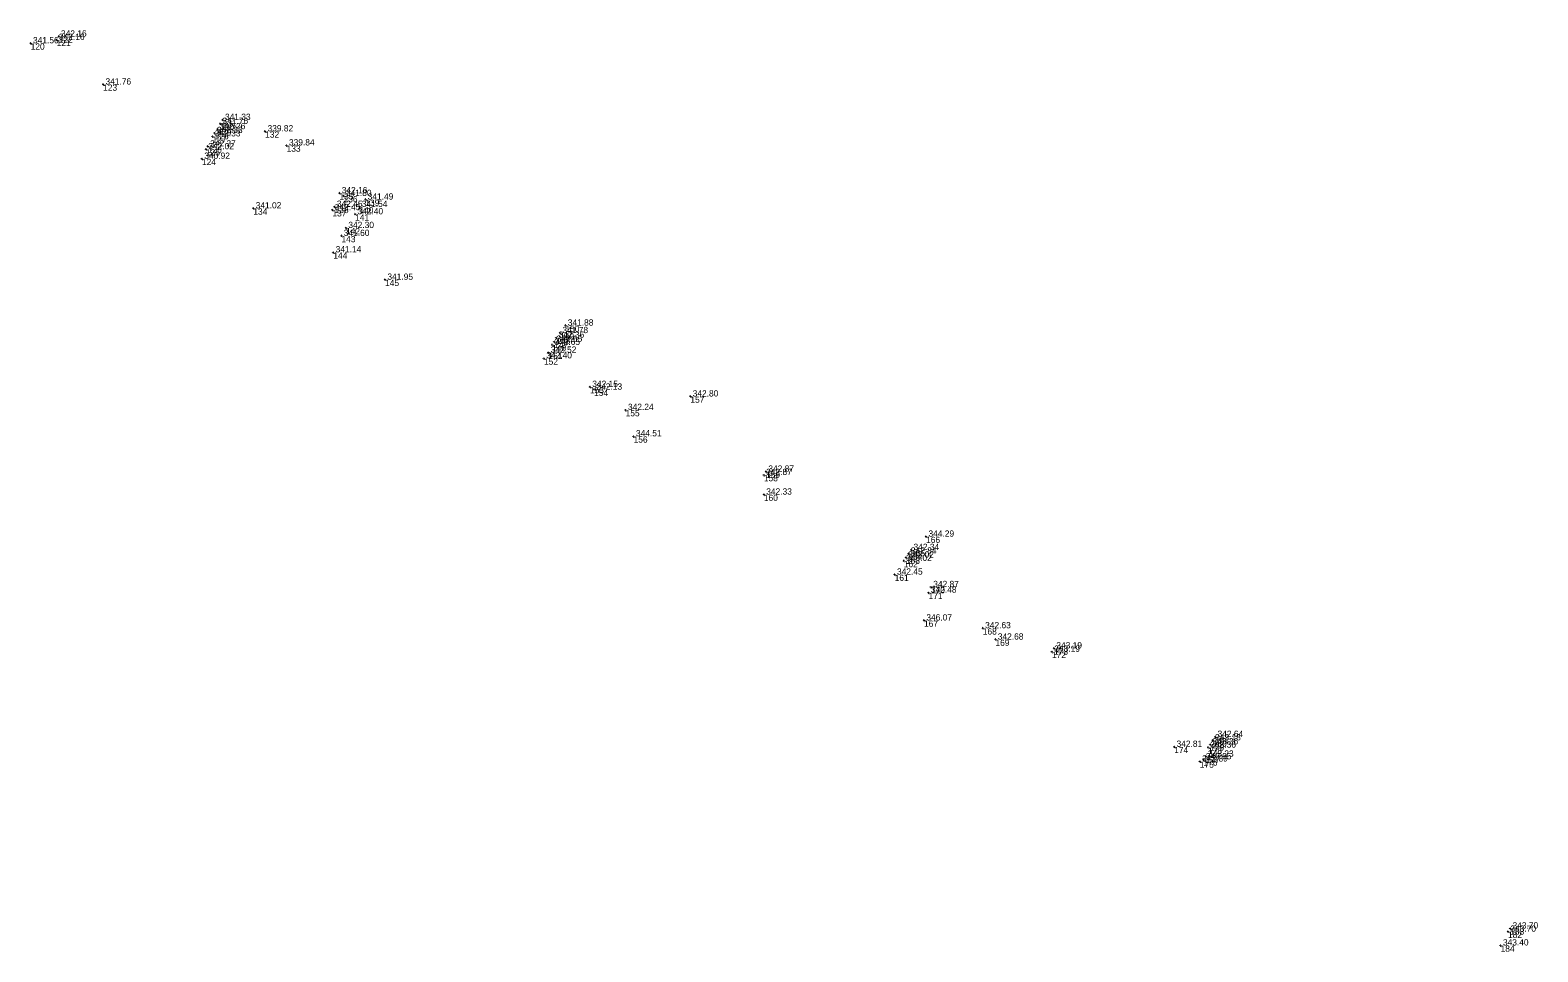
# Model space of a CAD drawing. Extents: x -829398 to -819400, y -1074439 to -1067977.
# Drawn here: x -819790.2 to -819501.7, y -1074439 to -1074262.7 of the extents above; entities that cross this region are included whole.
import ezdxf

# ---------------------------------------------------------------- set-up
doc = ezdxf.new("R2010")
doc.units = 0
doc.layers.add('Vrstva 60', color=7, linetype='Continuous')
doc.layers.add('Vrstva 61', color=7, linetype='Continuous')

msp = doc.modelspace()

# ---------------------------------------------------------------- linework, layer by layer
at = {"layer": 'Vrstva 60'}
for p, q in [((-819784.745, -1074263.912), (-819784.845, -1074263.812)), ((-819784.745, -1074263.912), (-819784.845, -1074264.012)), ((-819784.745, -1074263.912), (-819784.645, -1074263.812)), ((-819784.745, -1074263.912), (-819784.645, -1074264.012)), ((-819790.101, -1074265.216), (-819790.201, -1074265.116)), ((-819790.101, -1074265.216), (-819790.201, -1074265.316)), ((-819790.101, -1074265.216), (-819790.001, -1074265.116)), ((-819790.101, -1074265.216), (-819790.001, -1074265.316)), ((-819785.141, -1074264.551), (-819785.241, -1074264.451)), ((-819785.141, -1074264.551), (-819785.241, -1074264.651)), ((-819785.141, -1074264.551), (-819785.041, -1074264.451)), ((-819785.141, -1074264.551), (-819785.041, -1074264.651)), ((-819776.232, -1074273.096), (-819776.332, -1074272.996)), ((-819776.232, -1074273.096), (-819776.332, -1074273.196)), ((-819776.232, -1074273.096), (-819776.132, -1074272.996)), ((-819776.232, -1074273.096), (-819776.132, -1074273.196)), ((-819753.841, -1074280.619), (-819753.941, -1074280.519)), ((-819753.841, -1074280.619), (-819753.941, -1074280.719)), ((-819753.841, -1074280.619), (-819753.741, -1074280.519)), ((-819753.841, -1074280.619), (-819753.741, -1074280.719)), ((-819753.371, -1074279.876), (-819753.471, -1074279.776)), ((-819753.371, -1074279.876), (-819753.471, -1074279.976)), ((-819753.371, -1074279.876), (-819753.271, -1074279.776)), ((-819753.371, -1074279.876), (-819753.271, -1074279.976)), ((-819755.306, -1074283.022), (-819755.406, -1074282.922)), ((-819755.306, -1074283.022), (-819755.406, -1074283.122)), ((-819755.306, -1074283.022), (-819755.206, -1074282.922)), ((-819755.306, -1074283.022), (-819755.206, -1074283.122)), ((-819754.904, -1074282.382), (-819755.004, -1074282.282)), ((-819754.904, -1074282.382), (-819755.004, -1074282.482)), ((-819754.904, -1074282.382), (-819754.804, -1074282.282)), ((-819754.904, -1074282.382), (-819754.804, -1074282.482)), ((-819754.384, -1074281.64), (-819754.484, -1074281.54)), ((-819754.384, -1074281.64), (-819754.484, -1074281.74)), ((-819754.384, -1074281.64), (-819754.284, -1074281.54)), ((-819754.384, -1074281.64), (-819754.284, -1074281.74)), ((-819745.23, -1074282.061), (-819745.33, -1074281.961)), ((-819745.23, -1074282.061), (-819745.33, -1074282.161)), ((-819745.23, -1074282.061), (-819745.13, -1074281.961)), ((-819745.23, -1074282.061), (-819745.13, -1074282.161)), ((-819756.564, -1074285.471), (-819756.664, -1074285.371)), ((-819756.564, -1074285.471), (-819756.664, -1074285.571)), ((-819756.564, -1074285.471), (-819756.464, -1074285.371)), ((-819756.564, -1074285.471), (-819756.464, -1074285.571)), ((-819756.215, -1074284.945), (-819756.315, -1074284.845)), ((-819756.215, -1074284.945), (-819756.315, -1074285.045)), ((-819756.215, -1074284.945), (-819756.115, -1074284.845)), ((-819756.215, -1074284.945), (-819756.115, -1074285.045)), ((-819741.129, -1074284.746), (-819741.229, -1074284.646)), ((-819741.129, -1074284.746), (-819741.229, -1074284.846)), ((-819741.129, -1074284.746), (-819741.029, -1074284.646)), ((-819741.129, -1074284.746), (-819741.029, -1074284.846)), ((-819757.328, -1074287.305), (-819757.428, -1074287.205)), ((-819757.328, -1074287.305), (-819757.428, -1074287.405)), ((-819757.328, -1074287.305), (-819757.228, -1074287.205)), ((-819757.328, -1074287.305), (-819757.228, -1074287.405)), ((-819731.028, -1074293.89), (-819731.128, -1074293.79)), ((-819731.028, -1074293.89), (-819731.128, -1074293.99)), ((-819731.028, -1074293.89), (-819730.928, -1074293.79)), ((-819731.028, -1074293.89), (-819730.928, -1074293.99)), ((-819730.235, -1074294.414), (-819730.335, -1074294.314)), ((-819730.235, -1074294.414), (-819730.335, -1074294.514)), ((-819730.235, -1074294.414), (-819730.135, -1074294.314)), ((-819730.235, -1074294.414), (-819730.135, -1074294.514)), ((-819726.066, -1074295.102), (-819726.166, -1074295.002)), ((-819726.066, -1074295.102), (-819726.166, -1074295.202)), ((-819726.066, -1074295.102), (-819725.966, -1074295.002)), ((-819726.066, -1074295.102), (-819725.966, -1074295.202)), ((-819747.492, -1074296.796), (-819747.592, -1074296.696)), ((-819747.492, -1074296.796), (-819747.592, -1074296.896)), ((-819747.492, -1074296.796), (-819747.392, -1074296.696)), ((-819747.492, -1074296.796), (-819747.392, -1074296.896)), ((-819732.366, -1074297.125), (-819732.466, -1074297.025)), ((-819732.366, -1074297.125), (-819732.466, -1074297.225)), ((-819732.366, -1074297.125), (-819732.266, -1074297.025)), ((-819732.366, -1074297.125), (-819732.266, -1074297.225)), ((-819731.955, -1074296.488), (-819732.055, -1074296.388)), ((-819731.955, -1074296.488), (-819732.055, -1074296.588)), ((-819731.955, -1074296.488), (-819731.855, -1074296.388)), ((-819731.955, -1074296.488), (-819731.855, -1074296.588)), ((-819728.019, -1074297.913), (-819728.119, -1074297.813)), ((-819728.019, -1074297.913), (-819728.119, -1074298.013)), ((-819728.019, -1074297.913), (-819727.919, -1074297.813)), ((-819728.019, -1074297.913), (-819727.919, -1074298.013)), ((-819727.194, -1074296.51), (-819727.294, -1074296.41)), ((-819727.194, -1074296.51), (-819727.294, -1074296.61)), ((-819727.194, -1074296.51), (-819727.094, -1074296.41)), ((-819727.194, -1074296.51), (-819727.094, -1074296.61)), ((-819729.767, -1074300.548), (-819729.867, -1074300.448)), ((-819729.767, -1074300.548), (-819729.867, -1074300.648)), ((-819729.767, -1074300.548), (-819729.667, -1074300.448)), ((-819729.767, -1074300.548), (-819729.667, -1074300.648)), ((-819730.636, -1074302.057), (-819730.736, -1074301.957)), ((-819730.636, -1074302.057), (-819730.736, -1074302.157)), ((-819730.636, -1074302.057), (-819730.536, -1074301.957)), ((-819730.636, -1074302.057), (-819730.536, -1074302.157)), ((-819732.194, -1074305.193), (-819732.294, -1074305.093)), ((-819732.194, -1074305.193), (-819732.294, -1074305.293)), ((-819732.194, -1074305.193), (-819732.094, -1074305.093)), ((-819732.194, -1074305.193), (-819732.094, -1074305.293)), ((-819722.294, -1074310.443), (-819722.394, -1074310.343)), ((-819722.294, -1074310.443), (-819722.394, -1074310.543)), ((-819722.294, -1074310.443), (-819722.194, -1074310.343)), ((-819722.294, -1074310.443), (-819722.194, -1074310.543)), ((-819689.539, -1074321.539), (-819689.639, -1074321.439)), ((-819689.539, -1074321.539), (-819689.639, -1074321.639)), ((-819689.539, -1074321.539), (-819689.439, -1074321.439)), ((-819689.539, -1074321.539), (-819689.439, -1074321.639)), ((-819688.804, -1074320.643), (-819688.904, -1074320.543)), ((-819688.804, -1074320.643), (-819688.904, -1074320.743)), ((-819688.804, -1074320.643), (-819688.704, -1074320.543)), ((-819688.804, -1074320.643), (-819688.704, -1074320.743)), ((-819687.78, -1074319.212), (-819687.88, -1074319.112)), ((-819687.78, -1074319.212), (-819687.88, -1074319.312)), ((-819687.78, -1074319.212), (-819687.68, -1074319.112)), ((-819687.78, -1074319.212), (-819687.68, -1074319.312)), ((-819691.044, -1074324.401), (-819691.144, -1074324.301)), ((-819691.044, -1074324.401), (-819691.144, -1074324.501)), ((-819691.044, -1074324.401), (-819690.944, -1074324.301)), ((-819691.044, -1074324.401), (-819690.944, -1074324.501)), ((-819690.35, -1074322.909), (-819690.45, -1074322.809)), ((-819690.35, -1074322.909), (-819690.45, -1074323.009)), ((-819690.35, -1074322.909), (-819690.25, -1074322.809)), ((-819690.35, -1074322.909), (-819690.25, -1074323.009)), ((-819689.912, -1074322.298), (-819690.012, -1074322.198)), ((-819689.912, -1074322.298), (-819690.012, -1074322.398)), ((-819689.912, -1074322.298), (-819689.812, -1074322.198)), ((-819689.912, -1074322.298), (-819689.812, -1074322.398)), ((-819691.891, -1074325.482), (-819691.991, -1074325.382)), ((-819691.891, -1074325.482), (-819691.991, -1074325.582)), ((-819691.891, -1074325.482), (-819691.791, -1074325.382)), ((-819691.891, -1074325.482), (-819691.791, -1074325.582)), ((-819683.093, -1074330.942), (-819683.193, -1074330.842)), ((-819683.093, -1074330.942), (-819683.193, -1074331.042)), ((-819683.093, -1074330.942), (-819682.993, -1074330.842)), ((-819683.093, -1074330.942), (-819682.993, -1074331.042)), ((-819682.289, -1074331.456), (-819682.389, -1074331.356)), ((-819682.289, -1074331.456), (-819682.389, -1074331.556)), ((-819682.289, -1074331.456), (-819682.189, -1074331.356)), ((-819682.289, -1074331.456), (-819682.189, -1074331.556)), ((-819663.881, -1074332.77), (-819663.981, -1074332.67)), ((-819663.881, -1074332.77), (-819663.981, -1074332.87)), ((-819663.881, -1074332.77), (-819663.781, -1074332.67)), ((-819663.881, -1074332.77), (-819663.781, -1074332.87)), ((-819676.263, -1074335.353), (-819676.363, -1074335.253)), ((-819676.263, -1074335.353), (-819676.363, -1074335.453)), ((-819676.263, -1074335.353), (-819676.163, -1074335.253)), ((-819676.263, -1074335.353), (-819676.163, -1074335.453)), ((-819674.737, -1074340.389), (-819674.837, -1074340.289)), ((-819674.737, -1074340.389), (-819674.837, -1074340.489)), ((-819674.737, -1074340.389), (-819674.637, -1074340.289)), ((-819674.737, -1074340.389), (-819674.637, -1074340.489)), ((-819649.403, -1074347.156), (-819649.503, -1074347.056)), ((-819649.403, -1074347.156), (-819649.503, -1074347.256)), ((-819649.403, -1074347.156), (-819649.303, -1074347.056)), ((-819649.403, -1074347.156), (-819649.303, -1074347.256)), ((-819649.815, -1074347.783), (-819649.915, -1074347.683)), ((-819649.815, -1074347.783), (-819649.915, -1074347.883)), ((-819649.815, -1074347.783), (-819649.715, -1074347.683)), ((-819649.815, -1074347.783), (-819649.715, -1074347.883)), ((-819649.809, -1074351.534), (-819649.909, -1074351.434)), ((-819649.809, -1074351.534), (-819649.909, -1074351.634)), ((-819649.809, -1074351.534), (-819649.709, -1074351.434)), ((-819649.809, -1074351.534), (-819649.709, -1074351.634)), ((-819621.621, -1074362.126), (-819621.721, -1074362.026)), ((-819621.621, -1074362.126), (-819621.521, -1074362.026)), ((-819618.769, -1074359.584), (-819618.869, -1074359.484)), ((-819618.769, -1074359.584), (-819618.869, -1074359.684)), ((-819618.769, -1074359.584), (-819618.669, -1074359.484)), ((-819618.769, -1074359.584), (-819618.669, -1074359.684)), ((-819623.038, -1074364.216), (-819623.138, -1074364.116)), ((-819623.038, -1074364.216), (-819623.138, -1074364.316)), ((-819623.038, -1074364.216), (-819622.938, -1074364.116)), ((-819623.038, -1074364.216), (-819622.938, -1074364.316)), ((-819622.633, -1074363.576), (-819622.733, -1074363.476)), ((-819622.633, -1074363.576), (-819622.733, -1074363.676)), ((-819622.633, -1074363.576), (-819622.533, -1074363.476)), ((-819622.633, -1074363.576), (-819622.533, -1074363.676)), ((-819622.13, -1074362.822), (-819622.23, -1074362.722)), ((-819622.13, -1074362.822), (-819622.23, -1074362.922)), ((-819622.13, -1074362.822), (-819622.03, -1074362.722)), ((-819622.13, -1074362.822), (-819622.03, -1074362.922)), ((-819621.621, -1074362.126), (-819621.721, -1074362.226)), ((-819621.621, -1074362.126), (-819621.521, -1074362.226)), ((-819624.788, -1074366.839), (-819624.888, -1074366.739)), ((-819624.788, -1074366.839), (-819624.888, -1074366.939)), ((-819624.788, -1074366.839), (-819624.688, -1074366.739)), ((-819624.788, -1074366.839), (-819624.688, -1074366.939)), ((-819618.3, -1074370.307), (-819618.4, -1074370.207)), ((-819618.3, -1074370.307), (-819618.4, -1074370.407)), ((-819618.3, -1074370.307), (-819618.2, -1074370.207)), ((-819618.3, -1074370.307), (-819618.2, -1074370.407)), ((-819617.853, -1074369.23), (-819617.953, -1074369.13)), ((-819617.853, -1074369.23), (-819617.953, -1074369.33)), ((-819617.853, -1074369.23), (-819617.753, -1074369.13)), ((-819617.853, -1074369.23), (-819617.753, -1074369.33)), ((-819619.172, -1074375.614), (-819619.272, -1074375.514)), ((-819619.172, -1074375.614), (-819619.272, -1074375.714)), ((-819619.172, -1074375.614), (-819619.072, -1074375.514)), ((-819619.172, -1074375.614), (-819619.072, -1074375.714)), ((-819607.923, -1074377.101), (-819608.023, -1074377.001)), ((-819607.923, -1074377.101), (-819608.023, -1074377.201)), ((-819607.923, -1074377.101), (-819607.823, -1074377.001)), ((-819607.923, -1074377.101), (-819607.823, -1074377.201)), ((-819605.5, -1074379.268), (-819605.6, -1074379.168)), ((-819605.5, -1074379.268), (-819605.6, -1074379.368)), ((-819605.5, -1074379.268), (-819605.4, -1074379.168)), ((-819605.5, -1074379.268), (-819605.4, -1074379.368)), ((-819594.69, -1074381.599), (-819594.79, -1074381.499)), ((-819594.69, -1074381.599), (-819594.79, -1074381.699)), ((-819594.69, -1074381.599), (-819594.59, -1074381.499)), ((-819594.69, -1074381.599), (-819594.59, -1074381.699)), ((-819594.298, -1074380.963), (-819594.398, -1074380.863)), ((-819594.298, -1074380.963), (-819594.398, -1074381.063)), ((-819594.298, -1074380.963), (-819594.198, -1074380.863)), ((-819594.298, -1074380.963), (-819594.198, -1074381.063)), ((-819564.412, -1074399.307), (-819564.512, -1074399.207)), ((-819564.412, -1074399.307), (-819564.512, -1074399.407)), ((-819564.412, -1074399.307), (-819564.312, -1074399.207)), ((-819564.412, -1074399.307), (-819564.312, -1074399.407)), ((-819563.917, -1074398.543), (-819564.017, -1074398.443)), ((-819563.917, -1074398.543), (-819564.017, -1074398.643)), ((-819563.917, -1074398.543), (-819563.817, -1074398.443)), ((-819563.917, -1074398.543), (-819563.817, -1074398.643)), ((-819563.451, -1074397.879), (-819563.551, -1074397.779)), ((-819563.451, -1074397.879), (-819563.551, -1074397.979)), ((-819563.451, -1074397.879), (-819563.351, -1074397.779)), ((-819563.451, -1074397.879), (-819563.351, -1074397.979)), ((-819571.297, -1074399.783), (-819571.397, -1074399.683)), ((-819571.297, -1074399.783), (-819571.397, -1074399.883)), ((-819571.297, -1074399.783), (-819571.197, -1074399.683)), ((-819571.297, -1074399.783), (-819571.197, -1074399.883)), ((-819565.697, -1074402.173), (-819565.797, -1074402.073)), ((-819565.697, -1074402.173), (-819565.797, -1074402.273)), ((-819565.697, -1074402.173), (-819565.597, -1074402.073)), ((-819565.697, -1074402.173), (-819565.597, -1074402.273)), ((-819565.278, -1074401.656), (-819565.378, -1074401.556)), ((-819565.278, -1074401.656), (-819565.378, -1074401.756)), ((-819565.278, -1074401.656), (-819565.178, -1074401.556)), ((-819565.278, -1074401.656), (-819565.178, -1074401.756)), ((-819564.834, -1074399.934), (-819564.934, -1074399.834)), ((-819564.834, -1074399.934), (-819564.934, -1074400.034)), ((-819564.834, -1074399.934), (-819564.734, -1074399.834)), ((-819564.834, -1074399.934), (-819564.734, -1074400.034)), ((-819566.393, -1074402.584), (-819566.493, -1074402.484)), ((-819566.393, -1074402.584), (-819566.493, -1074402.684)), ((-819566.393, -1074402.584), (-819566.293, -1074402.484)), ((-819566.393, -1074402.584), (-819566.293, -1074402.684)), ((-819507.425, -1074435.154), (-819507.525, -1074435.054)), ((-819507.425, -1074435.154), (-819507.525, -1074435.254)), ((-819507.425, -1074435.154), (-819507.325, -1074435.054)), ((-819507.425, -1074435.154), (-819507.325, -1074435.254)), ((-819507.014, -1074434.527), (-819507.114, -1074434.427)), ((-819507.014, -1074434.527), (-819507.114, -1074434.627)), ((-819507.014, -1074434.527), (-819506.914, -1074434.427)), ((-819507.014, -1074434.527), (-819506.914, -1074434.627)), ((-819508.85, -1074437.773), (-819508.95, -1074437.673)), ((-819508.85, -1074437.773), (-819508.95, -1074437.873)), ((-819508.85, -1074437.773), (-819508.75, -1074437.673)), ((-819508.85, -1074437.773), (-819508.75, -1074437.873))]:
    msp.add_line(p, q, dxfattribs=at)

# ---------------------------------------------------------------- texts
for s, p in [('122', (-819784.745, -1074265.112)), ('120', (-819790.101, -1074266.416)), ('121', (-819785.141, -1074265.751)), ('123', (-819776.232, -1074274.296)), ('130', (-819753.841, -1074281.819)), ('131', (-819753.371, -1074281.076)), ('127', (-819755.306, -1074284.222)), ('128', (-819754.904, -1074283.582)), ('129', (-819754.384, -1074282.84)), ('132', (-819745.23, -1074283.261)), ('125', (-819756.564, -1074286.671)), ('126', (-819756.215, -1074286.145)), ('133', (-819741.129, -1074285.946)), ('124', (-819757.328, -1074288.505)), ('135', (-819731.028, -1074295.09)), ('136', (-819730.235, -1074295.614)), ('139', (-819726.066, -1074296.302)), ('134', (-819747.492, -1074297.996)), ('137', (-819732.366, -1074298.325)), ('138', (-819731.955, -1074297.688)), ('141', (-819728.019, -1074299.113)), ('140', (-819727.194, -1074297.71)), ('142', (-819729.767, -1074301.748)), ('143', (-819730.636, -1074303.257)), ('144', (-819732.194, -1074306.393)), ('145', (-819722.294, -1074311.643)), ('148', (-819689.539, -1074322.739)), ('149', (-819688.804, -1074321.843)), ('150', (-819687.78, -1074320.412)), ('151', (-819691.044, -1074325.601)), ('146', (-819690.35, -1074324.109)), ('147', (-819689.912, -1074323.498)), ('152', (-819691.891, -1074326.682)), ('153', (-819683.093, -1074332.142)), ('154', (-819682.289, -1074332.656)), ('157', (-819663.881, -1074333.97)), ('155', (-819676.263, -1074336.553)), ('156', (-819674.737, -1074341.589)), ('159', (-819649.403, -1074348.356)), ('158', (-819649.815, -1074348.983)), ('160', (-819649.809, -1074352.734)), ('166', (-819618.769, -1074360.784)), ('162', (-819623.038, -1074365.416)), ('163', (-819622.633, -1074364.776)), ('164', (-819622.13, -1074364.022)), ('165', (-819621.621, -1074363.326)), ('161', (-819624.788, -1074368.039)), ('171', (-819618.3, -1074371.507)), ('170', (-819617.853, -1074370.43)), ('167', (-819619.172, -1074376.814)), ('168', (-819607.923, -1074378.301)), ('169', (-819605.5, -1074380.468)), ('172', (-819594.69, -1074382.799)), ('173', (-819594.298, -1074382.163)), ('179', (-819564.412, -1074400.507)), ('180', (-819563.917, -1074399.743)), ('181', (-819563.451, -1074399.079)), ('174', (-819571.297, -1074400.983)), ('176', (-819565.697, -1074403.373)), ('177', (-819565.278, -1074402.856)), ('178', (-819564.834, -1074401.134)), ('175', (-819566.393, -1074403.784)), ('182', (-819507.425, -1074436.354)), ('183', (-819507.014, -1074435.727)), ('184', (-819508.85, -1074438.973))]:
    msp.add_text(s, height=1.2, dxfattribs=at).set_placement(p)
at = {"layer": 'Vrstva 61'}
for s, p in [(' 341.56', (-819790.101, -1074265.216)), (' 342.16', (-819785.141, -1074264.551)), (' 342.16', (-819784.745, -1074263.912)), (' 341.76', (-819776.232, -1074273.096)), (' 342.33', (-819754.904, -1074282.382)), (' 342.26', (-819754.384, -1074281.64)), (' 341.76', (-819753.841, -1074280.619)), (' 341.33', (-819753.371, -1074279.876)), (' 339.82', (-819745.23, -1074282.061)), (' 342.27', (-819756.215, -1074284.945)), (' 342.33', (-819755.306, -1074283.022)), (' 339.84', (-819741.129, -1074284.746)), (' 340.92', (-819757.328, -1074287.305)), (' 342.02', (-819756.564, -1074285.471)), (' 342.16', (-819731.028, -1074293.89)), (' 341.02', (-819747.492, -1074296.796)), (' 342.45', (-819731.955, -1074296.488)), (' 341.80', (-819730.235, -1074294.414)), (' 341.54', (-819727.194, -1074296.51)), (' 341.49', (-819726.066, -1074295.102)), (' 342.45', (-819732.366, -1074297.125)), (' 342.40', (-819728.019, -1074297.913)), (' 341.60', (-819730.636, -1074302.057)), (' 342.30', (-819729.767, -1074300.548)), (' 341.14', (-819732.194, -1074305.193)), (' 341.95', (-819722.294, -1074310.443)), (' 341.88', (-819687.78, -1074319.212)), (' 342.65', (-819690.35, -1074322.909)), (' 342.65', (-819689.912, -1074322.298)), (' 342.36', (-819689.539, -1074321.539)), (' 341.78', (-819688.804, -1074320.643)), (' 342.40', (-819691.891, -1074325.482)), (' 342.52', (-819691.044, -1074324.401)), (' 342.15', (-819683.093, -1074330.942)), (' 342.13', (-819682.289, -1074331.456)), (' 342.80', (-819663.881, -1074332.77)), (' 342.24', (-819676.263, -1074335.353)), (' 344.51', (-819674.737, -1074340.389)), (' 342.87', (-819649.815, -1074347.783)), (' 342.87', (-819649.403, -1074347.156)), (' 342.33', (-819649.809, -1074351.534)), (' 344.29', (-819618.769, -1074359.584)), (' 342.84', (-819622.13, -1074362.822)), (' 342.34', (-819621.621, -1074362.126)), (' 343.02', (-819623.038, -1074364.216)), (' 343.02', (-819622.633, -1074363.576)), (' 342.45', (-819624.788, -1074366.839)), (' 342.48', (-819618.3, -1074370.307)), (' 342.87', (-819617.853, -1074369.23)), (' 346.07', (-819619.172, -1074375.614)), (' 342.63', (-819607.923, -1074377.101)), (' 342.68', (-819605.5, -1074379.268)), (' 343.19', (-819594.69, -1074381.599)), (' 343.19', (-819594.298, -1074380.963)), (' 342.64', (-819563.451, -1074397.879)), (' 342.81', (-819571.297, -1074399.783)), (' 343.36', (-819564.834, -1074399.934)), (' 343.36', (-819564.412, -1074399.307)), (' 343.18', (-819563.917, -1074398.543)), (' 342.89', (-819566.393, -1074402.584)), (' 342.95', (-819565.697, -1074402.173)), (' 343.23', (-819565.278, -1074401.656)), (' 343.70', (-819507.425, -1074435.154)), (' 343.70', (-819507.014, -1074434.527)), (' 343.40', (-819508.85, -1074437.773))]:
    msp.add_text(s, height=1.2, dxfattribs=at).set_placement(p)

doc.saveas('drawing.dxf')
